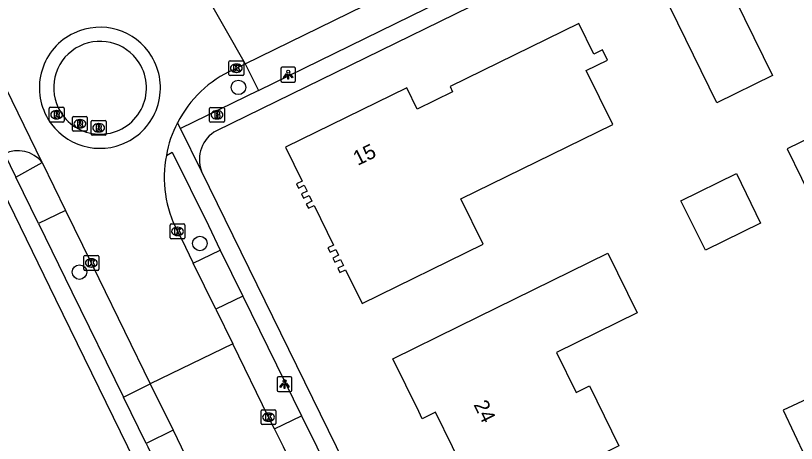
# Model space of a CAD drawing. Extents: x 160457 to 162082, y 388340 to 389736.
# Drawn here: x 160606.2 to 160658.8, y 389250.2 to 389279.1 of the extents above; entities that cross this region are included whole.
import ezdxf

# ---------------------------------------------------------------- set-up
doc = ezdxf.new("R2010")
doc.units = 0
for name, color, linetype in [('IMGEO_Boom', 7, 'Continuous'), ('IMGEO_Brandkraan', 7, 'Continuous'), ('IMGEO_Fietspad_open', 7, 'Continuous'), ('IMGEO_Kolk', 7, 'Continuous'), ('IMGEO_Lichtpunt', 7, 'Continuous'), ('IMGEO_Pand', 7, 'Continuous'), ('IMGEO_Pand_nummerreeks', 7, 'Continuous'), ('IMGEO_Parkeervlak_halfverhard', 7, 'Continuous'), ('IMGEO_Rijbaan_lokaal_gesloten', 7, 'Continuous'), ('IMGEO_Rijbaan_lokaal_open', 7, 'Continuous'), ('IMGEO_Rioolput', 7, 'Continuous'), ('IMGEO_Voetpad_open', 7, 'Continuous')]:
    doc.layers.add(name, color=color, linetype=linetype)

msp = doc.modelspace()

# ---------------------------------------------------------------- linework, layer by layer
at = {"layer": 'IMGEO_Boom'}
for centre in [(160621.191, 389274.253), (160618.59, 389263.719), (160610.462, 389261.786)]:
    msp.add_circle(centre, 0.489, dxfattribs=at)
at = {"layer": 'IMGEO_Brandkraan'}
for p, q in [((160619.244, 389271.977), (160619.244, 389272.829)), ((160619.319, 389272.903), (160620.171, 389272.903)), ((160620.245, 389272.829), (160620.245, 389271.977)), ((160619.732, 389272.683), (160619.757, 389272.683)), ((160620.171, 389271.903), (160619.319, 389271.903)), ((160619.755, 389272.123), (160619.73, 389272.123))]:
    msp.add_line(p, q, dxfattribs=at)
for points in [[(160619.244, 389271.977), (160619.244, 389272.829)], [(160619.319, 389272.903), (160620.171, 389272.903)], [(160620.245, 389272.829), (160620.245, 389271.977)], [(160619.592, 389272.603), (160619.592, 389272.203), (160619.805, 389272.203)], [(160619.823, 389272.603), (160619.592, 389272.603)], [(160619.771, 389272.522), (160619.717, 389272.522), (160619.717, 389272.446)], [(160619.717, 389272.446), (160619.77, 389272.446)], [(160619.779, 389272.37), (160619.717, 389272.37), (160619.717, 389272.289)], [(160619.717, 389272.289), (160619.779, 389272.289)], [(160620.171, 389271.903), (160619.319, 389271.903)]]:
    msp.add_lwpolyline(points, dxfattribs=at)
for centre, radius, start, end in [((160619.321, 389272.827), 0.0765, 91.552, 178.448), ((160619.321, 389272.827), 0.0765, 91.552, 178.448), ((160620.169, 389272.827), 0.0765, 1.552, 88.448), ((160620.169, 389272.827), 0.0765, 1.552, 88.448), ((160619.772, 389272.484), 0.0379, 267.8285, 90.9355), ((160619.78, 389272.329), 0.0404, 269.8759, 90.5077), ((160619.827, 389272.458), 0.145, 59.4692, 91.5367), ((160619.852, 389272.505), 0.0922, 285.5137, 58.1501), ((160619.857, 389272.313), 0.105, 301.3115, 78.989), ((160619.321, 389271.979), 0.0765, 181.552, 268.448), ((160619.321, 389271.979), 0.0765, 181.552, 268.448), ((160619.811, 389272.454), 0.251, 268.6676, 293.5347), ((160620.169, 389271.979), 0.0765, 271.552, 358.448), ((160620.169, 389271.979), 0.0765, 271.552, 358.448)]:
    msp.add_arc(centre, radius, start, end, dxfattribs=at)
for centre, major_axis, ratio, start_param, end_param in [((160619.731, 389272.403), (-0.387, 0.002), 0.722429, 4.712389, 7.853982), ((160619.756, 389272.403), (-0.39, 0.002), 0.717154, 1.570796, 4.712389)]:
    msp.add_ellipse(centre, major_axis=major_axis, ratio=ratio, start_param=start_param, end_param=end_param, dxfattribs=at)
at = {"layer": 'IMGEO_Fietspad_open'}
msp.add_arc((160606.309, 389267.93), 2.054, 37.6966, 116.4493, dxfattribs=at)
at = {"layer": 'IMGEO_Kolk'}
for p, q in [((160620.626, 389276.047), (160621.478, 389276.047)), ((160620.551, 389275.121), (160620.551, 389275.973)), ((160621.039, 389275.827), (160621.064, 389275.827)), ((160621.552, 389275.973), (160621.552, 389275.121)), ((160621.478, 389275.047), (160620.626, 389275.047)), ((160621.062, 389275.267), (160621.037, 389275.267)), ((160616.579, 389264.108), (160616.579, 389264.96)), ((160616.654, 389265.034), (160617.506, 389265.034)), ((160617.58, 389264.96), (160617.58, 389264.108)), ((160617.067, 389264.814), (160617.092, 389264.814)), ((160617.506, 389264.034), (160616.654, 389264.034)), ((160617.09, 389264.254), (160617.065, 389264.254)), ((160610.761, 389261.978), (160610.761, 389262.83)), ((160610.836, 389262.904), (160611.688, 389262.904)), ((160611.762, 389262.83), (160611.762, 389261.978)), ((160611.249, 389262.684), (160611.274, 389262.684)), ((160611.688, 389261.904), (160610.836, 389261.904)), ((160611.272, 389262.124), (160611.247, 389262.124)), ((160622.723, 389251.572), (160622.723, 389252.424)), ((160622.798, 389252.498), (160623.65, 389252.498)), ((160623.211, 389252.278), (160623.236, 389252.278)), ((160623.724, 389252.424), (160623.724, 389251.572)), ((160623.65, 389251.498), (160622.798, 389251.498)), ((160623.234, 389251.718), (160623.209, 389251.718))]:
    msp.add_line(p, q, dxfattribs=at)
for points in [[(160620.626, 389276.047), (160621.478, 389276.047)], [(160620.551, 389275.121), (160620.551, 389275.973)], [(160620.872, 389275.747), (160620.995, 389275.747), (160620.995, 389275.596), (160621.125, 389275.747), (160621.289, 389275.747), (160621.143, 389275.596), (160621.296, 389275.347), (160621.144, 389275.347), (160621.059, 389275.511), (160620.995, 389275.444), (160620.995, 389275.347), (160620.872, 389275.347), (160620.872, 389275.747)], [(160621.552, 389275.973), (160621.552, 389275.121)], [(160621.478, 389275.047), (160620.626, 389275.047)], [(160616.579, 389264.108), (160616.579, 389264.96)], [(160616.654, 389265.034), (160617.506, 389265.034)], [(160617.58, 389264.96), (160617.58, 389264.108)], [(160616.9, 389264.734), (160617.023, 389264.734), (160617.023, 389264.583), (160617.153, 389264.734), (160617.317, 389264.734), (160617.171, 389264.583), (160617.324, 389264.334), (160617.172, 389264.334), (160617.087, 389264.498), (160617.023, 389264.431), (160617.023, 389264.334), (160616.9, 389264.334), (160616.9, 389264.734)], [(160617.506, 389264.034), (160616.654, 389264.034)], [(160610.761, 389261.978), (160610.761, 389262.83)], [(160610.836, 389262.904), (160611.688, 389262.904)], [(160611.762, 389262.83), (160611.762, 389261.978)], [(160611.082, 389262.604), (160611.205, 389262.604), (160611.205, 389262.453), (160611.335, 389262.604), (160611.499, 389262.604), (160611.353, 389262.453), (160611.506, 389262.204), (160611.354, 389262.204), (160611.269, 389262.368), (160611.205, 389262.301), (160611.205, 389262.204), (160611.082, 389262.204), (160611.082, 389262.604)], [(160611.688, 389261.904), (160610.836, 389261.904)], [(160622.723, 389251.572), (160622.723, 389252.424)], [(160622.798, 389252.498), (160623.65, 389252.498)], [(160623.724, 389252.424), (160623.724, 389251.572)], [(160623.044, 389252.198), (160623.167, 389252.198), (160623.167, 389252.047), (160623.297, 389252.198), (160623.461, 389252.198), (160623.315, 389252.047), (160623.468, 389251.798), (160623.316, 389251.798), (160623.231, 389251.962), (160623.167, 389251.895), (160623.167, 389251.798), (160623.044, 389251.798), (160623.044, 389252.198)], [(160623.65, 389251.498), (160622.798, 389251.498)]]:
    msp.add_lwpolyline(points, dxfattribs=at)
for centre, start, end in [((160620.628, 389275.971), 91.552, 178.448), ((160620.628, 389275.971), 91.552, 178.448), ((160621.476, 389275.971), 1.552, 88.448), ((160621.476, 389275.971), 1.552, 88.448), ((160620.628, 389275.123), 181.552, 268.448), ((160620.628, 389275.123), 181.552, 268.448), ((160621.476, 389275.123), 271.552, 358.448), ((160621.476, 389275.123), 271.552, 358.448), ((160616.656, 389264.958), 91.552, 178.448), ((160616.656, 389264.958), 91.552, 178.448), ((160617.504, 389264.958), 1.552, 88.448), ((160617.504, 389264.958), 1.552, 88.448), ((160616.656, 389264.11), 181.552, 268.448), ((160616.656, 389264.11), 181.552, 268.448), ((160617.504, 389264.11), 271.552, 358.448), ((160617.504, 389264.11), 271.552, 358.448), ((160610.838, 389262.828), 91.552, 178.448), ((160610.838, 389262.828), 91.552, 178.448), ((160611.686, 389262.828), 1.552, 88.448), ((160611.686, 389262.828), 1.552, 88.448), ((160610.838, 389261.98), 181.552, 268.448), ((160610.838, 389261.98), 181.552, 268.448), ((160611.686, 389261.98), 271.552, 358.448), ((160611.686, 389261.98), 271.552, 358.448), ((160622.8, 389252.422), 91.552, 178.448), ((160622.8, 389252.422), 91.552, 178.448), ((160623.648, 389252.422), 1.552, 88.448), ((160623.648, 389252.422), 1.552, 88.448), ((160622.8, 389251.574), 181.552, 268.448), ((160622.8, 389251.574), 181.552, 268.448), ((160623.648, 389251.574), 271.552, 358.448), ((160623.648, 389251.574), 271.552, 358.448)]:
    msp.add_arc(centre, 0.0765, start, end, dxfattribs=at)
for centre, major_axis, ratio, start_param, end_param in [((160621.038, 389275.547), (-0.387, 0.002), 0.722429, 4.712389, 7.853982), ((160621.063, 389275.547), (-0.39, 0.002), 0.717154, 1.570796, 4.712389), ((160617.066, 389264.534), (-0.387, 0.002), 0.722429, 4.712389, 7.853982), ((160617.091, 389264.534), (-0.39, 0.002), 0.717154, 1.570796, 4.712389), ((160611.248, 389262.404), (-0.387, 0.002), 0.722429, 4.712389, 7.853982), ((160611.273, 389262.404), (-0.39, 0.002), 0.717154, 1.570796, 4.712389), ((160623.21, 389251.998), (-0.387, 0.002), 0.722429, 4.712389, 7.853982), ((160623.235, 389251.998), (-0.39, 0.002), 0.717154, 1.570796, 4.712389)]:
    msp.add_ellipse(centre, major_axis=major_axis, ratio=ratio, start_param=start_param, end_param=end_param, dxfattribs=at)
at = {"layer": 'IMGEO_Lichtpunt'}
for p, q in [((160624.053, 389275.515), (160624.053, 389274.708)), ((160624.053, 389275.515), (160624.053, 389274.708)), ((160624.955, 389275.61), (160624.147, 389275.61)), ((160624.955, 389275.61), (160624.147, 389275.61)), ((160625.049, 389274.708), (160625.049, 389275.515)), ((160625.049, 389274.708), (160625.049, 389275.515)), ((160624.147, 389274.614), (160624.955, 389274.614)), ((160624.147, 389274.614), (160624.955, 389274.614)), ((160623.804, 389254.633), (160623.804, 389253.826)), ((160623.804, 389254.633), (160623.804, 389253.826)), ((160624.706, 389254.728), (160623.898, 389254.728)), ((160624.706, 389254.728), (160623.898, 389254.728)), ((160624.8, 389253.826), (160624.8, 389254.633)), ((160624.8, 389253.826), (160624.8, 389254.633)), ((160623.898, 389253.732), (160624.706, 389253.732)), ((160623.898, 389253.732), (160624.706, 389253.732))]:
    msp.add_line(p, q, dxfattribs=at)
for points in [[(160624.427, 389275.179), (160624.466, 389275.151), (160624.278, 389274.889), (160624.24, 389274.916), (160624.427, 389275.179)], [(160624.529, 389275.131), (160624.576, 389275.131), (160624.576, 389274.809), (160624.529, 389274.809), (160624.529, 389275.131)], [(160624.639, 389275.151), (160624.677, 389275.178), (160624.864, 389274.916), (160624.825, 389274.888), (160624.639, 389275.151)], [(160624.178, 389254.297), (160624.217, 389254.269), (160624.029, 389254.007), (160623.991, 389254.034), (160624.178, 389254.297)], [(160624.28, 389254.249), (160624.327, 389254.249), (160624.327, 389253.927), (160624.28, 389253.927), (160624.28, 389254.249)], [(160624.39, 389254.269), (160624.428, 389254.296), (160624.615, 389254.034), (160624.576, 389254.006), (160624.39, 389254.269)]]:
    msp.add_lwpolyline(points, dxfattribs=at)
for centre in [(160624.552, 389275.313), (160624.303, 389254.431)]:
    msp.add_circle(centre, 0.0994, dxfattribs=at)
for centre, start, end in [((160624.147, 389275.515), 90, 180), ((160624.147, 389275.515), 90, 180), ((160624.955, 389275.515), 0, 90), ((160624.955, 389275.515), 0, 90), ((160624.147, 389274.708), 180, 270), ((160624.147, 389274.708), 180, 270), ((160624.955, 389274.708), 270, 0), ((160624.955, 389274.708), 270, 360), ((160623.898, 389254.633), 90, 180), ((160623.898, 389254.633), 90, 180), ((160624.706, 389254.633), 0, 90), ((160624.706, 389254.633), 0, 90), ((160623.898, 389253.826), 180, 270), ((160623.898, 389253.826), 180, 270), ((160624.706, 389253.826), 270, 0), ((160624.706, 389253.826), 270, 360)]:
    msp.add_arc(centre, 0.0946, start, end, dxfattribs=at)
at = {"layer": 'IMGEO_Pand'}
for points in [[(160650.32, 389279.646), (160654.088, 389281.487), (160657.235, 389275.047), (160653.467, 389273.206), (160650.32, 389279.646)], [(160629.547, 389259.674), (160637.709, 389263.671), (160636.209, 389266.735), (160646.45, 389271.749), (160644.665, 389275.396), (160646.098, 389276.098), (160645.765, 389276.779), (160645.173, 389276.489), (160644.16, 389278.559), (160635.472, 389274.302), (160635.644, 389273.952), (160633.26, 389272.784), (160632.555, 389274.223), (160624.361, 389270.211), (160625.486, 389267.931), (160625.102, 389267.741), (160625.243, 389267.454), (160625.627, 389267.643), (160625.82, 389267.249), (160625.436, 389267.059), (160625.577, 389266.772), (160625.961, 389266.961), (160626.154, 389266.568), (160625.77, 389266.377), (160625.911, 389266.09), (160626.295, 389266.28), (160627.614, 389263.606), (160627.229, 389263.416), (160627.371, 389263.128), (160627.754, 389263.318), (160627.948, 389262.924), (160627.564, 389262.733), (160627.704, 389262.447), (160628.088, 389262.636), (160628.287, 389262.233), (160627.902, 389262.043), (160628.042, 389261.756), (160628.426, 389261.946), (160629.547, 389259.674)], [(160672.692, 389265.485), (160669.554, 389263.935), (160671.6, 389259.793), (160674.739, 389261.342), (160674.929, 389260.956), (160683.009, 389264.948), (160681.443, 389268.136), (160682.52, 389268.665), (160680.142, 389273.528), (160679.066, 389272.996), (160677.493, 389276.18), (160675.432, 389275.161), (160674.104, 389277.849), (160658.226, 389270.105), (160660.159, 389266.153), (160671.361, 389271.631), (160674.064, 389266.162), (160672.692, 389265.485)], [(160652.7, 389263.257), (160651.057, 389266.601), (160654.793, 389268.43), (160656.429, 389265.089), (160652.7, 389263.257)], [(160636.899, 389245.164), (160635.161, 389248.71), (160634.911, 389249.219), (160635.798, 389249.656), (160635.629, 389250), (160634.484, 389252.326), (160633.597, 389251.889), (160633.354, 389252.382), (160631.606, 389255.925), (160636.093, 389258.132), (160646.122, 389263.065), (160648.105, 389259.032), (160642.662, 389256.354), (160643.983, 389253.669), (160644.872, 389254.106), (160646.861, 389250.064), (160646.731, 389250), (160641.386, 389247.371), (160636.899, 389245.164)], [(160661.138, 389253.95), (160657.957, 389252.458), (160659.432, 389249.314), (160662.612, 389250.806), (160661.138, 389253.95)]]:
    msp.add_lwpolyline(points, dxfattribs=at)
at = {"layer": 'IMGEO_Parkeervlak_halfverhard'}
msp.add_lwpolyline([(160621.65, 389275.845), (160622.541, 389274.038)], dxfattribs=at)
at = {"layer": 'IMGEO_Rijbaan_lokaal_gesloten'}
for points in [[(160621.65, 389275.845), (160634.661, 389282.223), (160652.395, 389290.91), (160667.767, 389298.444), (160667.893, 389298.481)], [(160618.804, 389280.827), (160621.65, 389275.845)], [(160607.934, 389269.186), (160604.274, 389276.665)], [(160620.85, 389275.441), (160621.053, 389275.545), (160621.65, 389275.845)], [(160607.934, 389269.186), (160609.508, 389265.947)], [(160609.508, 389265.947), (160611.26, 389262.404), (160611.776, 389261.346), (160615.241, 389254.237)], [(160617.081, 389264.535), (160617.337, 389264.038), (160618.14, 389262.39)], [(160619.663, 389259.286), (160618.14, 389262.39)], [(160619.663, 389259.286), (160620.802, 389256.955)], [(160620.802, 389256.955), (160615.241, 389254.237)], [(160623.624, 389251.217), (160623.225, 389251.999), (160620.802, 389256.955)], [(160615.241, 389254.237), (160616.774, 389251.128)], [(160625.162, 389248.085), (160624.222, 389250), (160623.624, 389251.217)], [(160616.774, 389251.128), (160617.325, 389250), (160621.509, 389241.43)]]:
    msp.add_lwpolyline(points, dxfattribs=at)
for centre, radius, start, end in [((160623.917, 389268.443), 7.641, 113.6667, 153.45), ((160622.959, 389268.614), 6.712, 151.1033, 170.9953), ((160623.926, 389268.159), 7.745, 168.7839, 207.8952)]:
    msp.add_arc(centre, radius, start, end, dxfattribs=at)
at = {"layer": 'IMGEO_Rijbaan_lokaal_open'}
for centre, radius, start, end in [((160611.842, 389274.223), 4.088, 31.388, 115.1873), ((160611.841, 389274.224), 4.086, 115.1826, 210.8081), ((160611.852, 389274.228), 3.133, 32.2793, 211.4232), ((160611.841, 389274.226), 4.086, 296.7461, 31.3447), ((160611.853, 389274.225), 3.133, 211.3765, 32.3261), ((160611.84, 389274.228), 4.088, 210.8577, 296.7428)]:
    msp.add_arc(centre, radius, start, end, dxfattribs=at)
at = {"layer": 'IMGEO_Rioolput'}
for p, q in [((160608.423, 389271.984), (160608.423, 389272.836)), ((160608.498, 389272.91), (160609.35, 389272.91)), ((160609.424, 389272.836), (160609.424, 389271.984)), ((160608.911, 389272.69), (160608.936, 389272.69)), ((160610.066, 389272.295), (160610.918, 389272.295)), ((160609.35, 389271.91), (160608.498, 389271.91)), ((160608.934, 389272.13), (160608.909, 389272.13)), ((160609.991, 389271.369), (160609.991, 389272.221)), ((160610.479, 389272.075), (160610.504, 389272.075)), ((160610.992, 389272.221), (160610.992, 389271.369)), ((160611.258, 389271.101), (160611.258, 389271.953)), ((160611.333, 389272.027), (160612.185, 389272.027)), ((160611.746, 389271.807), (160611.771, 389271.807)), ((160612.259, 389271.953), (160612.259, 389271.101)), ((160610.918, 389271.295), (160610.066, 389271.295)), ((160610.502, 389271.515), (160610.477, 389271.515)), ((160611.769, 389271.247), (160611.744, 389271.247)), ((160612.185, 389271.027), (160611.333, 389271.027))]:
    msp.add_line(p, q, dxfattribs=at)
for points in [[(160608.423, 389271.984), (160608.423, 389272.836)], [(160608.498, 389272.91), (160609.35, 389272.91)], [(160609.424, 389272.836), (160609.424, 389271.984)], [(160609.012, 389272.608), (160608.76, 389272.61), (160608.76, 389272.21)], [(160608.76, 389272.21), (160608.884, 389272.21), (160608.884, 389272.372), (160608.895, 389272.372)], [(160608.938, 389272.529), (160608.884, 389272.529), (160608.884, 389272.448)], [(160608.884, 389272.448), (160608.936, 389272.448)], [(160608.942, 389272.343), (160609.013, 389272.21), (160609.153, 389272.21), (160609.088, 389272.336)], [(160610.066, 389272.295), (160610.918, 389272.295)], [(160609.35, 389271.91), (160608.498, 389271.91)], [(160609.991, 389271.369), (160609.991, 389272.221)], [(160610.58, 389271.993), (160610.328, 389271.995), (160610.328, 389271.595)], [(160610.506, 389271.914), (160610.452, 389271.914), (160610.452, 389271.833)], [(160610.452, 389271.833), (160610.504, 389271.833)], [(160610.992, 389272.221), (160610.992, 389271.369)], [(160611.258, 389271.101), (160611.258, 389271.953)], [(160611.333, 389272.027), (160612.185, 389272.027)], [(160612.259, 389271.953), (160612.259, 389271.101)], [(160610.918, 389271.295), (160610.066, 389271.295)], [(160610.328, 389271.595), (160610.452, 389271.595), (160610.452, 389271.757), (160610.463, 389271.757)], [(160610.51, 389271.728), (160610.581, 389271.595), (160610.721, 389271.595), (160610.656, 389271.721)], [(160611.847, 389271.725), (160611.595, 389271.727), (160611.595, 389271.327)], [(160611.595, 389271.327), (160611.719, 389271.327), (160611.719, 389271.489), (160611.73, 389271.489)], [(160611.773, 389271.646), (160611.719, 389271.646), (160611.719, 389271.565)], [(160611.719, 389271.565), (160611.771, 389271.565)], [(160611.777, 389271.46), (160611.848, 389271.327), (160611.988, 389271.327), (160611.923, 389271.453)], [(160612.185, 389271.027), (160611.333, 389271.027)]]:
    msp.add_lwpolyline(points, dxfattribs=at)
for centre, radius, start, end in [((160608.5, 389272.834), 0.0765, 91.552, 178.448), ((160608.5, 389272.834), 0.0765, 91.552, 178.448), ((160609.348, 389272.834), 0.0765, 1.552, 88.448), ((160609.348, 389272.834), 0.0765, 1.552, 88.448), ((160608.894, 389272.319), 0.0533, 26.0293, 88.6989), ((160608.92, 389272.637), 0.19, 274.7715, 282.9687), ((160608.944, 389272.433), 0.0964, 77.0061, 93.1865), ((160608.958, 389272.49), 0.0378, 276.6634, 79.6772), ((160609.011, 389272.498), 0.109, 350.3612, 89.416), ((160609.009, 389272.498), 0.112, 277.5842, 350.9817), ((160608.993, 389272.283), 0.108, 29.5134, 73.7905), ((160610.068, 389272.219), 0.0765, 91.552, 178.448), ((160610.068, 389272.219), 0.0765, 91.552, 178.448), ((160610.916, 389272.219), 0.0765, 1.552, 88.448), ((160610.916, 389272.219), 0.0765, 1.552, 88.448), ((160608.5, 389271.986), 0.0765, 181.552, 268.448), ((160608.5, 389271.986), 0.0765, 181.552, 268.448), ((160609.348, 389271.986), 0.0765, 271.552, 358.448), ((160609.348, 389271.986), 0.0765, 271.552, 358.448), ((160610.488, 389272.022), 0.19, 274.7715, 282.9687), ((160610.512, 389271.818), 0.0964, 77.0061, 93.1865), ((160610.526, 389271.875), 0.0378, 276.6634, 79.6772), ((160610.579, 389271.883), 0.109, 350.3612, 89.416), ((160610.577, 389271.883), 0.112, 277.5842, 350.9817), ((160610.561, 389271.668), 0.108, 29.5134, 73.7905), ((160611.335, 389271.951), 0.0765, 91.552, 178.448), ((160611.335, 389271.951), 0.0765, 91.552, 178.448), ((160612.183, 389271.951), 0.0765, 1.552, 88.448), ((160612.183, 389271.951), 0.0765, 1.552, 88.448), ((160610.068, 389271.371), 0.0765, 181.552, 268.448), ((160610.068, 389271.371), 0.0765, 181.552, 268.448), ((160610.462, 389271.704), 0.0533, 26.0293, 88.6989), ((160610.916, 389271.371), 0.0765, 271.552, 358.448), ((160610.916, 389271.371), 0.0765, 271.552, 358.448), ((160611.729, 389271.436), 0.0533, 26.0293, 88.6989), ((160611.755, 389271.754), 0.19, 274.7715, 282.9687), ((160611.779, 389271.55), 0.0964, 77.0061, 93.1865), ((160611.793, 389271.607), 0.0378, 276.6634, 79.6772), ((160611.846, 389271.615), 0.109, 350.3612, 89.416), ((160611.844, 389271.615), 0.112, 277.5842, 350.9817), ((160611.828, 389271.4), 0.108, 29.5134, 73.7905), ((160611.335, 389271.103), 0.0765, 181.552, 268.448), ((160611.335, 389271.103), 0.0765, 181.552, 268.448), ((160612.183, 389271.103), 0.0765, 271.552, 358.448), ((160612.183, 389271.103), 0.0765, 271.552, 358.448)]:
    msp.add_arc(centre, radius, start, end, dxfattribs=at)
for centre, major_axis, ratio, start_param, end_param in [((160608.91, 389272.41), (-0.387, 0.002), 0.722429, 4.712389, 7.853982), ((160608.935, 389272.41), (-0.39, 0.002), 0.717154, 1.570796, 4.712389), ((160610.478, 389271.795), (-0.387, 0.002), 0.722429, 4.712389, 7.853982), ((160610.503, 389271.795), (-0.39, 0.002), 0.717154, 1.570796, 4.712389), ((160611.745, 389271.527), (-0.387, 0.002), 0.722429, 4.712389, 7.853982), ((160611.77, 389271.527), (-0.39, 0.002), 0.717154, 1.570796, 4.712389)]:
    msp.add_ellipse(centre, major_axis=major_axis, ratio=ratio, start_param=start_param, end_param=end_param, dxfattribs=at)
at = {"layer": 'IMGEO_Voetpad_open'}
for points in [[(160671.88, 389296.851), (160646.871, 389284.613), (160619.711, 389271.329)], [(160622.541, 389274.038), (160668.773, 389296.679)], [(160622.541, 389274.038), (160617.272, 389271.48)], [(160617.272, 389271.48), (160617.082, 389271.858)], [(160618.708, 389268.606), (160617.272, 389271.48)], [(160605.394, 389269.769), (160606.168, 389268.191)], [(160616.329, 389269.665), (160616.726, 389269.878), (160619.161, 389264.921), (160619.965, 389263.27)], [(160606.168, 389268.191), (160607.934, 389269.186)], [(160660.56, 389183.089), (160659.1, 389186.029), (160646.195, 389212.463), (160632.561, 389240.296), (160627.813, 389250), (160618.708, 389268.606)], [(160607.699, 389265.057), (160606.168, 389268.191)], [(160650.888, 389173.962), (160644.997, 389186.036), (160631.834, 389212.986), (160618.655, 389239.938), (160613.732, 389250), (160608.869, 389259.939), (160604.891, 389268.07), (160600.397, 389265.889)], [(160609.508, 389265.947), (160607.699, 389265.057)], [(160607.699, 389265.057), (160609.949, 389260.462), (160613.438, 389253.337)], [(160618.14, 389262.39), (160619.965, 389263.27)], [(160619.965, 389263.27), (160621.485, 389260.166)], [(160621.485, 389260.166), (160619.663, 389259.286)], [(160621.485, 389260.166), (160625.449, 389252.089)], [(160613.438, 389253.337), (160615.241, 389254.237)], [(160614.963, 389250.229), (160613.438, 389253.337)], [(160623.624, 389251.217), (160625.449, 389252.089)], [(160625.449, 389252.089), (160626.474, 389250), (160626.975, 389248.979)], [(160616.774, 389251.128), (160614.963, 389250.229)], [(160614.963, 389250.229), (160615.075, 389250), (160619.692, 389240.555)]]:
    msp.add_lwpolyline(points, dxfattribs=at)
msp.add_arc((160620.725, 389269.409), 2.171, 117.8523, 201.7058, dxfattribs=at)

# ---------------------------------------------------------------- texts
at = {"layer": 'IMGEO_Pand_nummerreeks'}
for s, rotation, p in [('15', 26.0876, (160629.24, 389268.947)), ('24', 296.2034, (160637.038, 389252.846))]:
    msp.add_text(s, height=1, rotation=rotation, dxfattribs=at).set_placement(p)

doc.saveas('drawing.dxf')
